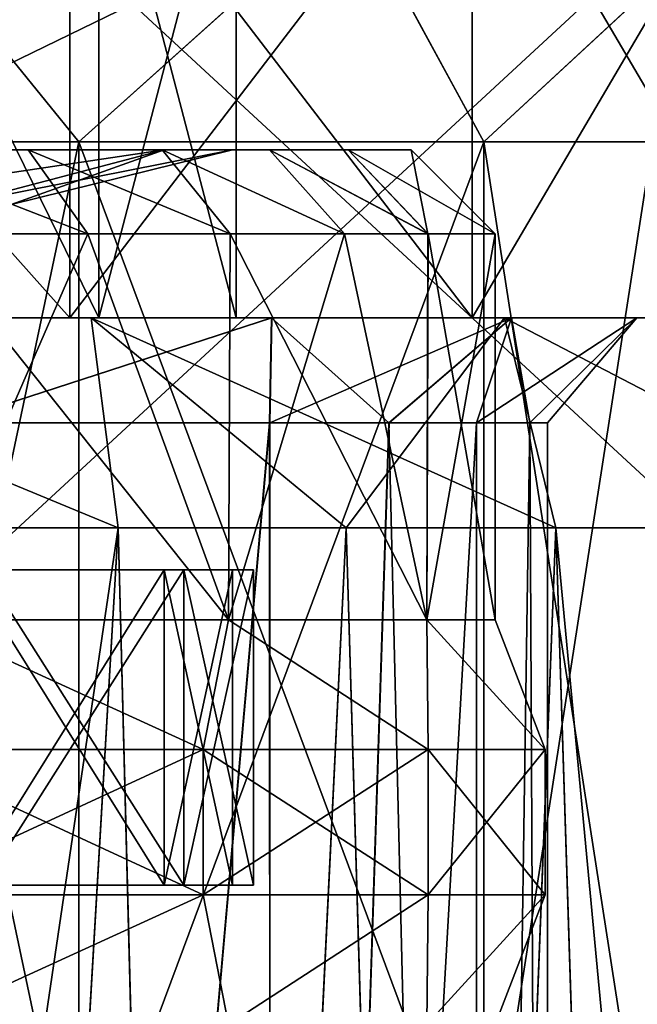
# Model space of a CAD drawing. Header units: metres. Extents: x -90 to 90, y -173 to 74.
# Tile 515 of 564: x 64.39 to 67.33, y 28.23 to 32.92. Entities that reach past the tile are written whole.
import ezdxf

# ---------------------------------------------------------------- set-up
doc = ezdxf.new("R2010")
doc.units = ezdxf.units.M
doc.layers.add('solid_509418_01', color=7, linetype='CONTINUOUS')

msp = doc.modelspace()

# ---------------------------------------------------------------- linework, layer by layer
at = {"layer": 'solid_509418_01'}
for points in [[(61.669872, 28, 12.892304), (70.330124, 36, 7.892305), (61.669872, 36, 12.892304)], [(61.669872, 28, 12.892304), (70.330124, 28, 7.892305), (70.330124, 36, 7.892305)], [(70.330124, 28, -7.892305), (61.669872, 36, -12.892304), (70.330124, 36, -7.892305)], [(61.669872, 28, -12.892304), (61.669872, 36, -12.892304), (70.330124, 28, -7.892305)], [(62.394146, 31.5, -8.934794), (62.394146, 34, -8.934794), (64.625084, 34, -8.010679)], [(64.625084, 31.5, -8.010679), (62.394146, 31.5, -8.934794), (64.625084, 34, -8.010679)], [(64.625084, 31.5, 8.010679), (64.625084, 34, 8.010679), (62.394146, 34, 8.934794)], [(62.394146, 31.5, 8.934794), (64.625084, 31.5, 8.010679), (62.394146, 34, 8.934794)], [(64.763138, 34, 2.75), (64.763138, 31.5, 2.75), (63.535332, 31.5, 4.213244)], [(63.535332, 34, 4.213244), (64.763138, 34, 2.75), (63.535332, 31.5, 4.213244)], [(63.535332, 34, -4.213244), (63.535332, 31.5, -4.213244), (64.763138, 31.5, -2.75)], [(64.763138, 34, -2.75), (63.535332, 34, -4.213244), (64.763138, 31.5, -2.75)], [(64.625084, 31.5, -8.010679), (64.625084, 34, -8.010679), (66.54081, 34, -6.540658)], [(66.54081, 31.5, -6.540658), (64.625084, 31.5, -8.010679), (66.54081, 34, -6.540658)], [(66.54081, 31.5, 6.540658), (66.54081, 34, 6.540658), (64.625084, 34, 8.010679)], [(64.625084, 31.5, 8.010679), (66.54081, 31.5, 6.540658), (64.625084, 34, 8.010679)], [(65.416443, 34, 0.955065), (65.416443, 31.5, 0.955065), (64.763138, 31.5, 2.75)], [(64.763138, 34, 2.75), (65.416443, 34, 0.955065), (64.763138, 31.5, 2.75)], [(64.763138, 34, -2.75), (64.763138, 31.5, -2.75), (65.416443, 31.5, -0.955065)], [(65.416443, 34, -0.955065), (64.763138, 34, -2.75), (65.416443, 31.5, -0.955065)], [(65.416443, 34, -0.955065), (65.416443, 31.5, -0.955065), (65.416443, 31.5, 0.955065)], [(65.416443, 34, 0.955065), (65.416443, 34, -0.955065), (65.416443, 31.5, 0.955065)], [(66.54081, 31.5, -6.540658), (66.54081, 34, -6.540658), (68.010765, 34, -4.624923)], [(68.010765, 31.5, -4.624923), (66.54081, 31.5, -6.540658), (68.010765, 34, -4.624923)], [(68.010765, 31.5, 4.624923), (68.010765, 34, 4.624923), (66.54081, 34, 6.540658)], [(66.54081, 31.5, 6.540658), (68.010765, 31.5, 4.624923), (66.54081, 34, 6.540658)], [(65.963181, 33.5, 8.614995), (64.667511, 32.338001, 8.061817), (63.572144, 32.338001, 8.603392)], [(65.963181, 33.5, 8.614995), (63.572144, 32.338001, 8.603392), (63.722885, 33.5, 9.793649)], [(64.668266, 32.338001, -8.06138), (63.723736, 33.5, -9.793325), (63.572968, 32.338001, -8.603049)], [(64.668266, 32.338001, -8.06138), (65.96389, 33.5, -8.614504), (63.723736, 33.5, -9.793325)], [(65.963181, 33.5, 8.614995), (66.595932, 32.338001, 6.578163), (64.667511, 32.338001, 8.061817)], [(66.596527, 32.338001, -6.577569), (65.96389, 33.5, -8.614504), (64.668266, 32.338001, -8.06138)], [(67.852394, 33.5, 6.936747), (66.595932, 32.338001, 6.578163), (65.963181, 33.5, 8.614995)], [(66.596527, 32.338001, -6.577569), (67.852982, 33.5, -6.936081), (65.96389, 33.5, -8.614504)], [(67.852394, 33.5, 6.936747), (67.399361, 32.337997, 5.659327), (66.595932, 32.338001, 6.578163)], [(67.399918, 32.337997, -5.6586), (67.852982, 33.5, -6.936081), (66.596527, 32.338001, -6.577569)], [(63.572723, 27.162001, 8.60315), (63.572144, 32.338001, 8.603392), (64.667511, 32.338001, 8.061817)], [(63.572552, 27.162001, -8.603221), (64.667908, 27.161999, -8.061587), (63.572968, 32.338001, -8.603049)], [(64.66806, 27.161999, 8.061497), (63.572723, 27.162001, 8.60315), (64.667511, 32.338001, 8.061817)], [(64.667908, 27.161999, -8.061587), (64.668266, 32.338001, -8.06138), (63.572968, 32.338001, -8.603049)], [(64.66806, 27.161999, 8.061497), (64.667511, 32.338001, 8.061817), (66.595932, 32.338001, 6.578163)], [(64.667908, 27.161999, -8.061587), (66.596291, 27.162001, -6.577804), (64.668266, 32.338001, -8.06138)], [(66.596413, 27.162001, 6.577681), (64.66806, 27.161999, 8.061497), (66.595932, 32.338001, 6.578163)], [(66.596291, 27.162001, -6.577804), (66.596527, 32.338001, -6.577569), (64.668266, 32.338001, -8.06138)], [(66.596413, 27.162001, 6.577681), (66.595932, 32.338001, 6.578163), (67.399361, 32.337997, 5.659327)], [(66.596291, 27.162001, -6.577804), (67.399719, 27.162003, -5.658859), (66.596527, 32.338001, -6.577569)], [(67.399834, 27.162001, 5.658709), (66.596413, 27.162001, 6.577681), (67.399361, 32.337997, 5.659327)], [(67.399719, 27.162003, -5.658859), (67.399918, 32.337997, -5.6586), (66.596527, 32.338001, -6.577569)], [(65.064056, 32.299999, 3.663005), (64.136642, 32.299999, 3.470931), (62.699745, 32.299999, 4.676614)], [(64.427177, 32.299999, 4.411592), (65.064056, 32.299999, 3.663005), (62.699745, 32.299999, 4.676614)], [(63.680946, 32.299999, 5.050985), (64.427177, 32.299999, 4.411592), (62.699745, 32.299999, 4.676614)], [(64.427132, 32.299999, -4.411637), (62.699745, 32.299999, -4.676614), (64.136642, 32.299999, -3.470931)], [(64.427132, 32.299999, -4.411637), (63.680893, 32.299999, -5.051023), (62.699745, 32.299999, -4.676614)], [(65.074417, 32.299999, 1.846581), (64.082863, 32.039322, 1.486041), (63.328381, 32.039322, 2.792843)], [(64.136642, 32.299999, 3.470931), (65.074417, 32.299999, 1.846581), (63.328381, 32.039322, 2.792843)], [(64.71019, 31.9, -4.694314), (63.680893, 32.299999, -5.051023), (64.427132, 32.299999, -4.411637)], [(63.916199, 31.9, -5.37456), (63.680893, 32.299999, -5.051023), (64.71019, 31.9, -4.694314)], [(64.710251, 31.9, 4.694258), (64.427177, 32.299999, 4.411592), (63.680946, 32.299999, 5.050985)], [(64.710251, 31.9, 4.694258), (63.680946, 32.299999, 5.050985), (63.916264, 31.9, 5.374513)], [(65.400002, 32.299999), (64.344894, 32.039322), (64.082863, 32.039322, 1.486041)], [(64.082863, 32.039322, -1.486041), (64.344894, 32.039322), (65.074417, 32.299999, -1.846581)], [(65.074417, 32.299999, 1.846581), (65.400002, 32.299999), (64.082863, 32.039322, 1.486041)], [(64.082863, 32.039322, -1.486041), (65.074417, 32.299999, -1.846581), (64.136642, 32.299999, -3.470931)], [(65.949669, 32.299999, 1.914012), (65.074417, 32.299999, 1.846581), (64.136642, 32.299999, 3.470931)], [(65.576141, 32.299999, 2.822892), (65.949669, 32.299999, 1.914012), (64.136642, 32.299999, 3.470931)], [(65.064056, 32.299999, 3.663005), (65.576141, 32.299999, 2.822892), (64.136642, 32.299999, 3.470931)], [(65.576111, 32.299999, -2.822952), (64.136642, 32.299999, -3.470931), (65.074417, 32.299999, -1.846581)], [(65.064018, 32.299999, -3.663059), (64.427132, 32.299999, -4.411637), (64.136642, 32.299999, -3.470931)], [(65.576111, 32.299999, -2.822952), (65.064018, 32.299999, -3.663059), (64.136642, 32.299999, -3.470931)], [(65.074417, 32.299999, -1.846581), (64.344894, 32.039322), (65.400002, 32.299999)], [(65.387863, 31.900002, -3.897877), (64.427132, 32.299999, -4.411637), (65.064018, 32.299999, -3.663059)], [(64.71019, 31.9, -4.694314), (64.427132, 32.299999, -4.411637), (65.387863, 31.900002, -3.897877)], [(65.387909, 31.900002, 3.89781), (65.064056, 32.299999, 3.663005), (64.427177, 32.299999, 4.411592)], [(65.387909, 31.900002, 3.89781), (64.427177, 32.299999, 4.411592), (64.710251, 31.9, 4.694258)], [(65.932816, 31.9, -3.004034), (65.064018, 32.299999, -3.663059), (65.576111, 32.299999, -2.822952)], [(65.387863, 31.900002, -3.897877), (65.064018, 32.299999, -3.663059), (65.932816, 31.9, -3.004034)], [(65.932854, 31.9, 3.00396), (65.576141, 32.299999, 2.822892), (65.064056, 32.299999, 3.663005)], [(65.932854, 31.9, 3.00396), (65.064056, 32.299999, 3.663005), (65.387909, 31.900002, 3.89781)], [(66.25, 32.299999), (65.400002, 32.299999), (65.074417, 32.299999, 1.846581)], [(65.949646, 32.299999, -1.914065), (65.074417, 32.299999, -1.846581), (65.400002, 32.299999)], [(65.949669, 32.299999, 1.914012), (66.25, 32.299999), (65.074417, 32.299999, 1.846581)], [(65.949646, 32.299999, -1.914065), (65.576111, 32.299999, -2.822952), (65.074417, 32.299999, -1.846581)], [(66.25, 32.299999), (65.949646, 32.299999, -1.914065), (65.400002, 32.299999)], [(66.330353, 31.900002, -2.036946), (65.576111, 32.299999, -2.822952), (65.949646, 32.299999, -1.914065)], [(65.932816, 31.9, -3.004034), (65.576111, 32.299999, -2.822952), (66.330353, 31.900002, -2.036946)], [(66.330376, 31.900002, 2.036879), (65.949669, 32.299999, 1.914012), (65.576141, 32.299999, 2.822892)], [(66.330376, 31.900002, 2.036879), (65.576141, 32.299999, 2.822892), (65.932854, 31.9, 3.00396)], [(66.330353, 31.900002, -2.036946), (65.949646, 32.299999, -1.914065), (66.25, 32.299999)], [(66.650002, 31.9), (66.25, 32.299999), (65.949669, 32.299999, 1.914012)], [(66.650002, 31.9), (65.949669, 32.299999, 1.914012), (66.330376, 31.900002, 2.036879)], [(66.330353, 31.900002, -2.036946), (66.25, 32.299999), (66.650002, 31.9)], [(63.908772, 30.063068, 5.379963), (65.379967, 30.063068, 3.908772), (63.916264, 31.9, 5.374513)], [(64.71019, 31.9, -4.694314), (65.379967, 30.063068, -3.908772), (63.908772, 30.063068, -5.379963)], [(63.916199, 31.9, -5.37456), (64.71019, 31.9, -4.694314), (63.908772, 30.063068, -5.379963)], [(65.379967, 30.063068, 3.908772), (64.710251, 31.9, 4.694258), (63.916264, 31.9, 5.374513)], [(64.71019, 31.9, -4.694314), (65.387863, 31.900002, -3.897877), (65.379967, 30.063068, -3.908772)], [(65.379967, 30.063068, 3.908772), (65.387909, 31.900002, 3.89781), (64.710251, 31.9, 4.694258)], [(65.379967, 30.063068, 3.908772), (66.324524, 30.063068, 2.054963), (65.387909, 31.900002, 3.89781)], [(65.387863, 31.900002, -3.897877), (65.932816, 31.9, -3.004034), (65.379967, 30.063068, -3.908772)], [(65.932816, 31.9, -3.004034), (66.324524, 30.063068, -2.054963), (65.379967, 30.063068, -3.908772)], [(66.324524, 30.063068, 2.054963), (65.932854, 31.9, 3.00396), (65.387909, 31.900002, 3.89781)], [(65.932816, 31.9, -3.004034), (66.330353, 31.900002, -2.036946), (66.324524, 30.063068, -2.054963)], [(66.324524, 30.063068, 2.054963), (66.330376, 31.900002, 2.036879), (65.932854, 31.9, 3.00396)], [(66.324524, 30.063068, 2.054963), (66.650002, 30.063068), (66.330376, 31.900002, 2.036879)], [(66.330353, 31.900002, -2.036946), (66.650002, 31.9), (66.324524, 30.063068, -2.054963)], [(66.324524, 30.063068, -2.054963), (66.650002, 31.9), (66.650002, 30.063068)], [(66.650002, 30.063068), (66.650002, 31.9), (66.330376, 31.900002, 2.036879)], [(62.394146, 31.5, 8.934794), (63.535332, 31.5, 4.213244), (64.625084, 31.5, 8.010679)], [(64.625084, 31.5, -8.010679), (63.535332, 31.5, -4.213244), (62.394146, 31.5, -8.934794)], [(64.72673, 31.5, -8.214517), (62.437763, 31.5, -9.158571), (63.98798, 31.5, -6.233224)], [(64.854973, 30.5, -9.284785), (62.437763, 31.5, -9.158571), (64.72673, 31.5, -8.214517)], [(62.490532, 30.499996, -10.177193), (62.437763, 31.5, -9.158571), (64.854973, 30.5, -9.284785)], [(62.437798, 31.5, 9.158562), (64.726776, 31.5, 8.21449), (63.988804, 31.5, 6.232701)], [(64.855042, 30.5, 9.284749), (64.726776, 31.5, 8.21449), (62.437798, 31.5, 9.158562)], [(64.855042, 30.5, 9.284749), (62.437798, 31.5, 9.158562), (62.490585, 30.499996, 10.17718)], [(64.625084, 31.5, 8.010679), (63.535332, 31.5, 4.213244), (64.763138, 31.5, 2.75)], [(64.625084, 31.5, -8.010679), (64.763138, 31.5, -2.75), (63.535332, 31.5, -4.213244)], [(64.72673, 31.5, -8.214517), (63.98798, 31.5, -6.233224), (65.58548, 31.5, -4.854062)], [(64.046219, 30.999996, -5.589104), (65.58548, 31.5, -4.854062), (63.98798, 31.5, -6.233224)], [(64.726776, 31.5, 8.21449), (65.586006, 31.5, 4.853447), (63.988804, 31.5, 6.232701)], [(64.046997, 30.999994, 5.588542), (63.988804, 31.5, 6.232701), (65.586006, 31.5, 4.853447)], [(65.57634, 31.000002, -4.063793), (65.58548, 31.5, -4.854062), (64.046219, 30.999996, -5.589104)], [(64.046997, 30.999994, 5.588542), (65.586006, 31.5, 4.853447), (65.576851, 31.000002, 4.063094)], [(64.625084, 31.5, 8.010679), (64.763138, 31.5, 2.75), (65.416443, 31.5, 0.955065)], [(64.625084, 31.5, 8.010679), (65.416443, 31.5, 0.955065), (66.54081, 31.5, -6.540658)], [(66.54081, 31.5, -6.540658), (64.763138, 31.5, -2.75), (64.625084, 31.5, -8.010679)], [(64.625084, 31.5, 8.010679), (66.54081, 31.5, -6.540658), (66.54081, 31.5, 6.540658)], [(66.694191, 31.5, -6.70893), (64.72673, 31.5, -8.214517), (65.58548, 31.5, -4.854062)], [(65.940865, 30.5, -8.630422), (64.72673, 31.5, -8.214517), (66.694191, 31.5, -6.70893)], [(64.854973, 30.5, -9.284785), (64.72673, 31.5, -8.214517), (65.940865, 30.5, -8.630422)], [(64.726776, 31.5, 8.21449), (66.694229, 31.5, 6.708894), (65.586006, 31.5, 4.853447)], [(66.939201, 30.5, 7.85019), (66.694229, 31.5, 6.708894), (64.726776, 31.5, 8.21449)], [(65.940926, 30.5, 8.630378), (64.726776, 31.5, 8.21449), (64.855042, 30.5, 9.284749)], [(66.939201, 30.5, 7.85019), (64.726776, 31.5, 8.21449), (65.940926, 30.5, 8.630378)], [(66.54081, 31.5, -6.540658), (65.416443, 31.5, -0.955065), (64.763138, 31.5, -2.75)], [(66.54081, 31.5, -6.540658), (65.416443, 31.5, 0.955065), (65.416443, 31.5, -0.955065)], [(66.14431, 31, -3.139663), (65.58548, 31.5, -4.854062), (65.57634, 31.000002, -4.063793)], [(65.576851, 31.000002, 4.063094), (65.586006, 31.5, 4.853447), (66.728149, 31.5, 3.080699)], [(65.576851, 31.000002, 4.063094), (66.728149, 31.5, 3.080699), (66.144722, 31, 3.138854)], [(66.694191, 31.5, -6.70893), (65.58548, 31.5, -4.854062), (66.727783, 31.5, -3.081488)], [(66.14431, 31, -3.139663), (66.727783, 31.5, -3.081488), (65.58548, 31.5, -4.854062)], [(66.694229, 31.5, 6.708894), (66.728149, 31.5, 3.080699), (65.586006, 31.5, 4.853447)], [(65.940865, 30.5, -8.630422), (66.694191, 31.5, -6.70893), (66.939148, 30.5, -7.850239)], [(66.560799, 31, -2.136813), (66.727783, 31.5, -3.081488), (66.14431, 31, -3.139663)], [(66.144722, 31, 3.138854), (66.728149, 31.5, 3.080699), (66.561081, 31, 2.135944)], [(66.54081, 31.5, 6.540658), (66.54081, 31.5, -6.540658), (68.010765, 31.5, -4.624923)], [(66.54081, 31.5, 6.540658), (68.010765, 31.5, -4.624923), (68.010765, 31.5, 4.624923)], [(66.814682, 31, -1.081715), (66.727783, 31.5, -3.081488), (66.560799, 31, -2.136813)], [(66.561081, 31, 2.135944), (66.728149, 31.5, 3.080699), (67.324417, 31.5, 1.054873)], [(66.561081, 31, 2.135944), (67.324417, 31.5, 1.054873), (66.814819, 31, 1.080829)], [(66.694191, 31.5, -6.70893), (66.727783, 31.5, -3.081488), (67.324303, 31.5, -1.055705)], [(68.204376, 31.5, -4.744599), (66.694191, 31.5, -6.70893), (67.324303, 31.5, -1.055705)], [(68.61795, 30.5, -5.958935), (66.694191, 31.5, -6.70893), (68.204376, 31.5, -4.744599)], [(66.939148, 30.5, -7.850239), (66.694191, 31.5, -6.70893), (68.61795, 30.5, -5.958935)], [(66.694229, 31.5, 6.708894), (68.204399, 31.5, 4.744556), (66.728149, 31.5, 3.080699)], [(68.617996, 30.5, 5.958874), (68.204399, 31.5, 4.744556), (66.694229, 31.5, 6.708894)], [(68.617996, 30.5, 5.958874), (66.694229, 31.5, 6.708894), (66.939201, 30.5, 7.85019)], [(66.814682, 31, -1.081715), (67.324303, 31.5, -1.055705), (66.727783, 31.5, -3.081488)], [(68.204399, 31.5, 4.744556), (67.324417, 31.5, 1.054873), (66.728149, 31.5, 3.080699)], [(66.900002, 31, -0.000445), (67.324303, 31.5, -1.055705), (66.814682, 31, -1.081715)], [(66.814819, 31, 1.080829), (67.324417, 31.5, 1.054873), (66.900002, 31, -0.000445)], [(66.900002, 31, -0.000445), (67.324417, 31.5, 1.054873), (67.324303, 31.5, -1.055705)], [(68.204376, 31.5, -4.744599), (67.324303, 31.5, -1.055705), (67.324417, 31.5, 1.054873)], [(68.204399, 31.5, 4.744556), (68.204376, 31.5, -4.744599), (67.324417, 31.5, 1.054873)], [(64.055878, 13.8, -5.581933), (65.57634, 31.000002, -4.063793), (64.046219, 30.999996, -5.589104)], [(64.055878, 13.8, 5.581933), (64.046997, 30.999994, 5.588542), (65.576851, 31.000002, 4.063094)], [(64.055878, 13.8, -5.581933), (65.581932, 13.8, -4.055875), (65.57634, 31.000002, -4.063793)], [(65.581932, 13.8, 4.055875), (64.055878, 13.8, 5.581933), (65.576851, 31.000002, 4.063094)], [(65.581932, 13.8, -4.055875), (66.14431, 31, -3.139663), (65.57634, 31.000002, -4.063793)], [(65.581932, 13.8, 4.055875), (65.576851, 31.000002, 4.063094), (66.144722, 31, 3.138854)], [(65.581932, 13.8, -4.055875), (66.56205, 13.8, -2.132757), (66.14431, 31, -3.139663)], [(65.581932, 13.8, 4.055875), (66.144722, 31, 3.138854), (66.561081, 31, 2.135944)], [(66.56205, 13.8, 2.132757), (65.581932, 13.8, 4.055875), (66.561081, 31, 2.135944)], [(66.56205, 13.8, -2.132757), (66.560799, 31, -2.136813), (66.14431, 31, -3.139663)], [(66.56205, 13.8, -2.132757), (66.814682, 31, -1.081715), (66.560799, 31, -2.136813)], [(66.56205, 13.8, 2.132757), (66.561081, 31, 2.135944), (66.814819, 31, 1.080829)], [(66.56205, 13.8, -2.132757), (66.900002, 13.8), (66.814682, 31, -1.081715)], [(66.900002, 13.8), (66.56205, 13.8, 2.132757), (66.814819, 31, 1.080829)], [(66.900002, 13.8), (66.900002, 31, -0.000445), (66.814682, 31, -1.081715)], [(66.900002, 13.8), (66.814819, 31, 1.080829), (66.900002, 31, -0.000445)], [(62.7052, 15.961881, -10.122248), (62.490532, 30.499996, -10.177193), (64.854973, 30.5, -9.284785)], [(64.000961, 15.961881, 9.683507), (64.855042, 30.5, 9.284749), (62.490585, 30.499996, 10.17718)], [(64.00367, 15.961881, -9.682386), (62.7052, 15.961881, -10.122248), (64.854973, 30.5, -9.284785)], [(64.000961, 15.961881, 9.683507), (65.229935, 15.961881, 9.078865), (64.855042, 30.5, 9.284749)], [(65.2341, 15.961881, -9.076462), (64.00367, 15.961881, -9.682386), (64.854973, 30.5, -9.284785)], [(65.2341, 15.961881, -9.076462), (64.854973, 30.5, -9.284785), (65.940865, 30.5, -8.630422)], [(65.229935, 15.961881, 9.078865), (65.940926, 30.5, 8.630378), (64.855042, 30.5, 9.284749)], [(65.229935, 15.961881, 9.078865), (66.370476, 15.961881, 8.318354), (65.940926, 30.5, 8.630378)], [(66.374794, 15.961881, -8.315045), (65.2341, 15.961881, -9.076462), (65.940865, 30.5, -8.630422)], [(66.374794, 15.961881, -8.315045), (65.940865, 30.5, -8.630422), (66.939148, 30.5, -7.850239)], [(66.370476, 15.961881, 8.318354), (66.939201, 30.5, 7.85019), (65.940926, 30.5, 8.630378)], [(66.370476, 15.961881, 8.318354), (67.402588, 15.961881, 7.414829), (66.939201, 30.5, 7.85019)], [(67.406265, 15.961881, -7.411157), (66.374794, 15.961881, -8.315045), (66.939148, 30.5, -7.850239)], [(67.406265, 15.961881, -7.411157), (66.939148, 30.5, -7.850239), (68.61795, 30.5, -5.958935)], [(68.307732, 15.961881, 6.384322), (68.617996, 30.5, 5.958874), (66.939201, 30.5, 7.85019)], [(67.402588, 15.961881, 7.414829), (68.307732, 15.961881, 6.384322), (66.939201, 30.5, 7.85019)], [(65.074417, 30.299999, -1.846581), (61.366795, 30.299999, -2.83795), (60.700691, 30.299999, -3.071033)], [(64.136642, 30.299999, -3.470931), (65.074417, 30.299999, -1.846581), (60.700691, 30.299999, -3.071033)], [(65.168289, 30.299999, 1.881158), (62.026279, 30.299999, 2.540992), (60.72316, 30.299999, 3.168509)], [(64.213203, 30.299999, 3.535378), (65.168289, 30.299999, 1.881158), (60.72316, 30.299999, 3.168509)], [(65.074417, 30.299999, -1.846581), (61.964172, 30.299999, -2.462604), (61.366795, 30.299999, -2.83795)], [(65.074417, 30.299999, -1.846581), (62.462605, 30.299999, -1.964174), (61.964172, 30.299999, -2.462604)], [(65.168289, 30.299999, 1.881158), (62.928112, 30.299999, 1.410188), (62.026279, 30.299999, 2.540992)], [(62.026279, 30.299999, -2.540992), (65.168289, 30.299999, -1.881158), (64.213203, 30.299999, -3.535378)], [(62.026279, 30.299999, -2.540992), (62.928112, 30.299999, -1.410188), (65.168289, 30.299999, -1.881158)], [(62.462605, 30.299999, 1.964174), (65.074417, 30.299999, 1.846581), (64.136642, 30.299999, 3.470931)], [(62.462605, 30.299999, 1.964174), (62.837952, 30.299999, 1.366794), (65.074417, 30.299999, 1.846581)], [(65.074417, 30.299999, -1.846581), (62.837952, 30.299999, -1.366794), (62.462605, 30.299999, -1.964174)], [(63.071033, 30.299999, -0.700692), (62.837952, 30.299999, -1.366794), (65.400002, 30.299999)], [(65.074417, 30.299999, -1.846581), (65.400002, 30.299999), (62.837952, 30.299999, -1.366794)], [(62.837952, 30.299999, 1.366794), (63.071033, 30.299999, 0.700692), (65.074417, 30.299999, 1.846581)], [(65.5, 30.299999), (63.25, 30.299999), (62.928112, 30.299999, 1.410188)], [(62.928112, 30.299999, -1.410188), (63.25, 30.299999), (65.168289, 30.299999, -1.881158)], [(65.168289, 30.299999, 1.881158), (65.5, 30.299999), (62.928112, 30.299999, 1.410188)], [(63.150002, 30.299999), (63.071033, 30.299999, -0.700692), (65.400002, 30.299999)], [(63.071033, 30.299999, 0.700692), (63.150002, 30.299999), (65.074417, 30.299999, 1.846581)], [(63.150002, 30.299999), (65.400002, 30.299999), (65.074417, 30.299999, 1.846581)], [(65.5, 30.299999), (65.168289, 30.299999, -1.881158), (63.25, 30.299999)], [(64.136642, 30.299999, -3.470931), (64.136642, 28.799999, -3.470931), (65.074417, 28.799999, -1.846581)], [(64.136642, 30.299999, -3.470931), (65.074417, 28.799999, -1.846581), (65.074417, 30.299999, -1.846581)], [(65.074417, 30.299999, 1.846581), (65.074417, 28.799999, 1.846581), (64.136642, 28.799999, 3.470931)], [(64.136642, 30.299999, 3.470931), (65.074417, 30.299999, 1.846581), (64.136642, 28.799999, 3.470931)], [(64.213203, 28.799999, -3.535378), (64.213203, 30.299999, -3.535378), (65.168289, 30.299999, -1.881158)], [(64.213203, 28.799999, -3.535378), (65.168289, 30.299999, -1.881158), (65.168289, 28.799999, -1.881158)], [(65.168289, 28.799999, 1.881158), (65.168289, 30.299999, 1.881158), (64.213203, 30.299999, 3.535378)], [(64.213203, 28.799999, 3.535378), (65.168289, 28.799999, 1.881158), (64.213203, 30.299999, 3.535378)], [(65.074417, 30.299999, -1.846581), (65.074417, 28.799999, -1.846581), (65.400002, 28.799999)], [(65.400002, 30.299999), (65.400002, 28.799999), (65.074417, 28.799999, 1.846581)], [(65.074417, 30.299999, -1.846581), (65.400002, 28.799999), (65.400002, 30.299999)], [(65.074417, 30.299999, 1.846581), (65.400002, 30.299999), (65.074417, 28.799999, 1.846581)], [(65.168289, 28.799999, -1.881158), (65.168289, 30.299999, -1.881158), (65.5, 30.299999)], [(65.5, 28.799999), (65.5, 30.299999), (65.168289, 30.299999, 1.881158)], [(65.168289, 28.799999, -1.881158), (65.5, 30.299999), (65.5, 28.799999)], [(65.168289, 28.799999, 1.881158), (65.5, 28.799999), (65.168289, 30.299999, 1.881158)], [(63.762688, 29.445452, 5.854855), (65.259773, 29.445452, 4.557621), (63.908772, 30.063068, 5.379963)], [(65.259773, 29.445452, -4.557621), (63.762688, 29.445452, -5.854855), (63.908772, 30.063068, -5.379963)], [(65.259773, 29.445452, 4.557621), (65.379967, 30.063068, 3.908772), (63.908772, 30.063068, 5.379963)], [(65.259773, 29.445452, -4.557621), (63.908772, 30.063068, -5.379963), (65.379967, 30.063068, -3.908772)], [(65.259773, 29.445452, 4.557621), (66.33075, 29.445452, 2.891155), (65.379967, 30.063068, 3.908772)], [(66.33075, 29.445452, -2.891155), (65.259773, 29.445452, -4.557621), (65.379967, 30.063068, -3.908772)], [(66.33075, 29.445452, 2.891155), (66.324524, 30.063068, 2.054963), (65.379967, 30.063068, 3.908772)], [(66.33075, 29.445452, -2.891155), (65.379967, 30.063068, -3.908772), (66.324524, 30.063068, -2.054963)], [(66.88884, 29.445452, 0.990466), (66.650002, 30.063068), (66.324524, 30.063068, 2.054963)], [(66.88884, 29.445452, -0.990466), (66.324524, 30.063068, -2.054963), (66.650002, 30.063068)], [(66.33075, 29.445452, 2.891155), (66.88884, 29.445452, 0.990466), (66.324524, 30.063068, 2.054963)], [(66.88884, 29.445452, -0.990466), (66.33075, 29.445452, -2.891155), (66.324524, 30.063068, -2.054963)], [(66.88884, 29.445452, 0.990466), (66.88884, 29.445452, -0.990466), (66.650002, 30.063068)], [(63.7626, 28.753868, -5.854719), (63.762688, 29.445452, -5.854855), (65.259773, 29.445452, -4.557621)], [(65.259651, 28.753868, -4.557515), (63.7626, 28.753868, -5.854719), (65.259773, 29.445452, -4.557621)], [(63.7626, 28.753868, 5.854719), (65.259651, 28.753868, 4.557515), (63.762688, 29.445452, 5.854855)], [(65.259651, 28.753868, 4.557515), (65.259773, 29.445452, 4.557621), (63.762688, 29.445452, 5.854855)], [(65.259651, 28.753868, -4.557515), (65.259773, 29.445452, -4.557621), (66.33075, 29.445452, -2.891155)], [(66.330597, 28.753868, -2.891088), (65.259651, 28.753868, -4.557515), (66.33075, 29.445452, -2.891155)], [(65.259651, 28.753868, 4.557515), (66.330597, 28.753868, 2.891088), (65.259773, 29.445452, 4.557621)], [(66.330597, 28.753868, 2.891088), (66.33075, 29.445452, 2.891155), (65.259773, 29.445452, 4.557621)], [(66.330597, 28.753868, -2.891088), (66.33075, 29.445452, -2.891155), (66.88884, 29.445452, -0.990466)], [(66.88868, 28.753868, -0.990443), (66.330597, 28.753868, -2.891088), (66.88884, 29.445452, -0.990466)], [(66.330597, 28.753868, 2.891088), (66.88868, 28.753868, 0.990443), (66.33075, 29.445452, 2.891155)], [(66.88868, 28.753868, 0.990443), (66.88884, 29.445452, 0.990466), (66.33075, 29.445452, 2.891155)], [(66.88868, 28.753868, -0.990443), (66.88884, 29.445452, -0.990466), (66.88884, 29.445452, 0.990466)], [(66.88868, 28.753868, 0.990443), (66.88868, 28.753868, -0.990443), (66.88884, 29.445452, 0.990466)], [(65.074417, 28.799999, 1.846581), (61.964172, 28.799999, 2.462604), (60.700691, 28.799999, 3.071033)], [(64.136642, 28.799999, 3.470931), (65.074417, 28.799999, 1.846581), (60.700691, 28.799999, 3.071033)], [(65.168289, 28.799999, -1.881158), (62.026279, 28.799999, -2.540992), (60.72316, 28.799999, -3.168509)], [(64.213203, 28.799999, -3.535378), (65.168289, 28.799999, -1.881158), (60.72316, 28.799999, -3.168509)], [(65.074417, 28.799999, 1.846581), (62.837952, 28.799999, 1.366794), (61.964172, 28.799999, 2.462604)], [(61.964172, 28.799999, -2.462604), (65.074417, 28.799999, -1.846581), (64.136642, 28.799999, -3.470931)], [(61.964172, 28.799999, -2.462604), (62.837952, 28.799999, -1.366794), (65.074417, 28.799999, -1.846581)], [(65.168289, 28.799999, 1.881158), (62.026279, 28.799999, 2.540992), (62.928112, 28.799999, 1.410188)], [(64.213203, 28.799999, 3.535378), (62.026279, 28.799999, 2.540992), (65.168289, 28.799999, 1.881158)], [(65.168289, 28.799999, -1.881158), (62.928112, 28.799999, -1.410188), (62.026279, 28.799999, -2.540992)], [(65.400002, 28.799999), (63.150002, 28.799999), (62.837952, 28.799999, 1.366794)], [(62.837952, 28.799999, -1.366794), (63.150002, 28.799999), (65.074417, 28.799999, -1.846581)], [(65.074417, 28.799999, 1.846581), (65.400002, 28.799999), (62.837952, 28.799999, 1.366794)], [(65.168289, 28.799999, 1.881158), (62.928112, 28.799999, 1.410188), (63.25, 28.799999)], [(62.928112, 28.799999, -1.410188), (65.5, 28.799999), (63.25, 28.799999)], [(65.168289, 28.799999, -1.881158), (65.5, 28.799999), (62.928112, 28.799999, -1.410188)], [(65.400002, 28.799999), (65.074417, 28.799999, -1.846581), (63.150002, 28.799999)], [(65.168289, 28.799999, 1.881158), (63.25, 28.799999), (65.5, 28.799999)], [(63.7626, 28.753868, 5.854719), (63.908772, 28.136932, 5.379963), (65.259651, 28.753868, 4.557515)], [(65.259651, 28.753868, -4.557515), (63.908772, 28.136932, -5.379963), (63.7626, 28.753868, -5.854719)], [(65.259651, 28.753868, 4.557515), (63.908772, 28.136932, 5.379963), (65.379967, 28.136932, 3.908772)], [(65.259651, 28.753868, -4.557515), (65.379967, 28.136932, -3.908772), (63.908772, 28.136932, -5.379963)], [(65.259651, 28.753868, 4.557515), (65.379967, 28.136932, 3.908772), (66.330597, 28.753868, 2.891088)], [(66.330597, 28.753868, -2.891088), (65.379967, 28.136932, -3.908772), (65.259651, 28.753868, -4.557515)], [(66.330597, 28.753868, 2.891088), (65.379967, 28.136932, 3.908772), (66.324524, 28.136932, 2.054963)], [(66.330597, 28.753868, -2.891088), (66.324524, 28.136932, -2.054963), (65.379967, 28.136932, -3.908772)], [(66.88868, 28.753868, 0.990443), (66.324524, 28.136932, 2.054963), (66.650002, 28.136932)], [(66.330597, 28.753868, 2.891088), (66.324524, 28.136932, 2.054963), (66.88868, 28.753868, 0.990443)], [(66.88868, 28.753868, -0.990443), (66.650002, 28.136932), (66.324524, 28.136932, -2.054963)], [(66.88868, 28.753868, -0.990443), (66.324524, 28.136932, -2.054963), (66.330597, 28.753868, -2.891088)], [(66.88868, 28.753868, 0.990443), (66.650002, 28.136932), (66.88868, 28.753868, -0.990443)]]:
    msp.add_3dface(points, dxfattribs=at)

doc.saveas('drawing.dxf')
